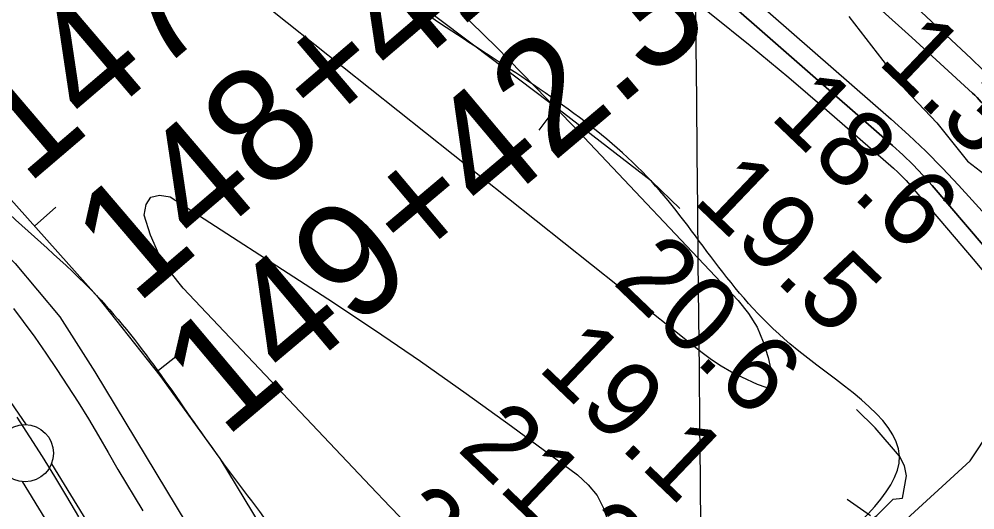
# Model space of a CAD drawing. Extents: x 3598634 to 3636690, y 517270 to 542944.
# Drawn here: x 3628569 to 3629407, y 531132 to 531562 of the extents above; entities that cross this region are included whole.
import ezdxf

# ---------------------------------------------------------------- set-up
doc = ezdxf.new("R2010")
doc.units = 0
for name, color, linetype in [('V-BORW-LINE', 7, 'Continuous'), ('V-FLOD-BASE', 7, 'Continuous'), ('V-GRID-MAJR', 7, 'Continuous'), ('V-LEVE-TOET', 7, 'Continuous'), ('V-RIVR-EDGE', 7, 'Continuous'), ('V-RIVR-RANG', 7, 'Continuous'), ('V-ROAD-CNTR', 7, 'Continuous'), ('V-SURV-IDEN', 7, 'Continuous'), ('V-SURV-LINE', 7, 'Continuous'), ('V-TOPO-DPTH', 7, 'Continuous'), ('V-TOPO-MINR', 7, 'Continuous'), ('V-TOPO-SHOR', 7, 'Continuous'), ('V-TOPO-WATR', 7, 'Continuous')]:
    doc.layers.add(name, color=color, linetype=linetype)

msp = doc.modelspace()

# ---------------------------------------------------------------- linework, layer by layer
at = {"layer": 'V-BORW-LINE'}
for p, q in [((3629040.129, 531484.2880000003), (3629025.055, 531464.3440000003)), ((3628582.932, 531380.3120000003), (3628601.551, 531396.9960000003)), ((3628690.207, 531252.9440000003), (3628709.793, 531268.4800000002)), ((3629315.943, 531126.5730000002), (3629295.4990000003, 531140.9620000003))]:
    msp.add_line(p, q, dxfattribs=at)
for points in [[(3629148.7800000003, 531395.9270000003), (3629123.758, 531419.6650000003), (3629046.629, 531479.3760000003), (3628968.8510000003, 531538.1600000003), (3628892.301, 531596.0170000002), (3628815.722, 531653.8490000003), (3628742.418, 531708.3600000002), (3628694.12, 531742.4980000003)], [(3628468.836, 531518.9440000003), (3628473.819, 531506.2610000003), (3628481.542, 531493.8560000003), (3628559.622, 531406.3250000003), (3628637.309, 531319.6300000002), (3628692.896, 531249.5540000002), (3628745.2460000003, 531176.9050000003), (3628795.041, 531094.8480000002), (3628811.756, 531066.1230000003)], [(3629139.217, 530955.2250000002), (3629166.563, 530983.3390000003), (3629195.611, 531009.4790000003), (3629207.951, 531025.6850000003), (3629229.2630000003, 531048.7740000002), (3629241.696, 531059.4300000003), (3629255.904, 531073.6390000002), (3629294.978, 531109.1600000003), (3629321.6180000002, 531126.9200000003), (3629335.827, 531141.1290000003), (3629344.011, 531142.1620000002), (3629347.593, 531161.4830000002), (3629345.844, 531170.4500000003), (3629341.336, 531178.7930000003), (3629319.917, 531203.6060000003), (3629303.671, 531219.6350000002)]]:
    msp.add_lwpolyline(points, dxfattribs=at)
msp.add_spline([(3629139.217, 530955.2250000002), (3629105.5700000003, 530946.0860000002), (3629023.719, 531017.4970000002), (3628962.232, 531003.9800000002), (3628958.386, 530913.6120000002), (3628905.308, 530899.2090000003), (3628843.2290000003, 531012.0350000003), (3628745.2460000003, 531176.9050000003), (3628637.309, 531319.6300000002), (3628481.542, 531493.8560000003), (3628470.838, 531595.8930000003), (3628555.93, 531715.5840000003), (3628668.4250000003, 531760.6590000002), (3628815.722, 531653.8490000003), (3628968.8510000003, 531538.1600000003), (3629123.758, 531419.6650000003), (3629245.326, 531277.2040000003), (3629341.336, 531178.7930000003), (3629259.4560000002, 531077.1910000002), (3629195.611, 531009.4790000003), (3629139.217, 530955.2250000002)], degree=3, dxfattribs=at)
at = {"layer": 'V-FLOD-BASE'}
msp.add_lwpolyline([(3628567.2260000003, 531213.155), (3628578.449, 531195.893), (3628589.483, 531178.509), (3628600.332, 531161.007), (3628610.989, 531143.388), (3628621.455, 531125.657)], dxfattribs=at)
at = {"layer": 'V-GRID-MAJR'}
msp.add_spline([(3629245.7830000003, 522922.64900000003), (3629187.62, 528981.4230000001), (3629129.438, 535042.13), (3629071.256, 541102.851), (3629071.238, 541104.769)], degree=3, dxfattribs=at)
at = {"layer": 'V-LEVE-TOET'}
msp.add_lwpolyline([(3628564.383, 531308.305), (3628573.04, 531296.925), (3628583.04, 531283.015), (3628592.85, 531268.969), (3628602.468, 531254.789), (3628611.8880000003, 531240.48), (3628621.113, 531226.041), (3628630.1380000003, 531211.478), (3628638.963, 531196.794), (3628647.5870000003, 531181.991), (3628656.007, 531167.069), (3628677.988, 531130.924)], dxfattribs=at)
at = {"layer": 'V-RIVR-EDGE'}
msp.add_lwpolyline([(3629296.9957589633, 531564.1830920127), (3629346.6637312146, 531499.8253276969), (3629374.207335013, 531470.9415419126), (3629401.1387404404, 531437.2566568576), (3629423.9079646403, 531419.7908827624)], dxfattribs=at)
at = {"layer": 'V-ROAD-CNTR'}
msp.add_lwpolyline([(3628834.818291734, 530551.2608712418), (3628838.761283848, 530588.973795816), (3628838.069285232, 530633.7017063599), (3628844.1292731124, 530670.542632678), (3628856.578248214, 530696.370581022), (3628894.983171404, 530732.249509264), (3628939.8560816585, 530754.9654638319), (3629007.2069469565, 530797.657378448), (3629087.6087861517, 530869.310235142), (3629218.290524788, 531005.2809631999), (3629403.2551548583, 531174.846624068), (3629440.662080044, 531231.2715112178), (3629484.867991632, 531291.5363906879)], dxfattribs=at)
at = {"layer": 'V-SURV-LINE'}
for points in [[(3628541.23099721, 531255.7878758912), (3628575.492205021, 531206.4222065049)], [(3628597.7851344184, 531172.278210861), (3629159.965842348, 530255.6095800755)], [(3629134.4014100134, 530239.9105319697), (3628572.2209643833, 531156.5787350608)]]:
    msp.add_lwpolyline(points, dxfattribs=at)
msp.add_circle((3628574.55559, 531181.4630999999), 25, dxfattribs=at)
at = {"layer": 'V-TOPO-DPTH'}
for points in [[(3629850.5040246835, 530957.6851442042), (3629563.6466789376, 531313.0354431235), (3629538.6190800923, 531343.6365131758), (3629513.333876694, 531374.0204047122), (3629487.662266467, 531404.0785284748), (3629461.7330516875, 531433.9194737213), (3629413.120987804, 531489.1480811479), (3629411.2724832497, 531491.1803196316), (3629409.381356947, 531493.1707179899), (3629407.426298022, 531495.09835616), (3629405.428617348, 531496.9841542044), (3629352.0821532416, 531545.721036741), (3629323.1757999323, 531571.708918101), (3629293.9984130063, 531597.383783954), (3629264.4144756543, 531622.5891265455), (3629234.5595046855, 531647.4814536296), (3628823.5403174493, 531984.6479960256), (3628807.1812759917, 531998.0589795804), (3628790.816595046, 532011.463073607), (3628774.4434548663, 532024.8568333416), (3628758.0646751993, 532038.2437035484), (3628658.814013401, 532119.3120140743), (3628592.731818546, 532173.1366010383), (3628526.5511525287, 532226.8394950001)], [(3628526.5511525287, 532226.8394950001), (3628592.731818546, 532173.1366010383), (3628658.814013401, 532119.3120140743), (3628758.0646751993, 532038.2437035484), (3628774.4434548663, 532024.8568333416), (3628790.816595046, 532011.463073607), (3628807.1812759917, 531998.0589795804), (3628823.5403174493, 531984.6479960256), (3629234.5595046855, 531647.4814536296), (3629264.4144756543, 531622.5891265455), (3629293.9984130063, 531597.383783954), (3629323.1757999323, 531571.708918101), (3629352.0821532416, 531545.721036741), (3629405.428617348, 531496.9841542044), (3629407.426298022, 531495.09835616), (3629409.381356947, 531493.1707179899), (3629411.2724832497, 531491.1803196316), (3629413.120987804, 531489.1480811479), (3629461.7330516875, 531433.9194737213), (3629487.662266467, 531404.0785284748), (3629513.333876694, 531374.0204047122), (3629538.6190800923, 531343.6365131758), (3629563.6466789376, 531313.0354431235), (3629850.5040246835, 530957.6851442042)], [(3629638.2878504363, 531101.5262638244), (3629600.5107526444, 531146.5806985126), (3629369.989760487, 531415.9430744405), (3629361.741498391, 531425.1688218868), (3629353.239569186, 531434.14362813), (3629344.3571393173, 531442.7420225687), (3629335.2210423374, 531451.0894758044), (3629167.423805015, 531597.8608189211), (3629096.427014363, 531658.9681205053), (3629024.794309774, 531719.3081528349), (3628952.2077342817, 531778.4972812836), (3628878.9852448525, 531836.9191404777), (3628764.0049248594, 531927.1658964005), (3628747.7989836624, 531939.8931703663), (3628731.5978490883, 531952.6265564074), (3628715.4039244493, 531965.3691105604), (3628699.2148064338, 531978.117776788), (3628569.63565599, 532080.2186699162), (3628488.384966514, 532143.6618358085)]]:
    msp.add_lwpolyline(points, dxfattribs=at)
at = {"layer": 'V-TOPO-MINR'}
for points in [[(3628268.344476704, 532515.6950978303), (3628665.3331035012, 532193.0254232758), (3628689.934950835, 532172.9871204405), (3628714.5092163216, 532152.9151198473), (3628739.0421090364, 532132.7925726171), (3628763.5474199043, 532112.6363276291), (3628801.7231004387, 532081.1699184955), (3628807.1196858, 532076.721363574), (3628812.5160062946, 532072.2724874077), (3628817.911929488, 532067.8231293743), (3628823.3075878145, 532063.3734500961), (3628831.5443551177, 532056.5801536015), (3628832.819938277, 532055.5250887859), (3628835.364138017, 532053.4065926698), (3628836.632754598, 532052.3431613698), (3628860.5940721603, 532032.1997658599), (3628873.752644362, 532020.9621402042), (3628886.792335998, 532009.5903179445), (3628899.6537067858, 531998.0172007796), (3628912.3961970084, 531986.3098870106), (3629404.5692296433, 531527.0149196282), (3629414.235428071, 531517.7377637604)], [(3628280.319205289, 532364.6001018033), (3628746.923409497, 531981.0053684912), (3628750.5501832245, 531978.0333271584), (3628754.1831471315, 531975.0688963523), (3628757.8253963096, 531972.1158813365), (3628761.473835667, 531969.1704768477), (3628791.4884811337, 531945.0171879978), (3628810.0567200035, 531929.8908836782), (3628828.502111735, 531914.6180101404), (3628846.7632327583, 531899.1252827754), (3628864.9015066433, 531883.4859861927), (3629334.134881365, 531473.9750568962), (3629349.4659192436, 531460.1258131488), (3629364.4674471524, 531445.9398502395), (3629378.974710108, 531431.248808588), (3629393.152463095, 531416.2210477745), (3629619.9343998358, 531167.4440129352), (3629659.7656127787, 531122.7417449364)], [(3628488.384966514, 532143.6618358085), (3628569.63565599, 532080.2186699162), (3628699.2148064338, 531978.117776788), (3628715.4039244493, 531965.3691105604), (3628731.5978490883, 531952.6265564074), (3628747.7989836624, 531939.8931703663), (3628764.0049248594, 531927.1658964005), (3628878.9852448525, 531836.9191404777), (3628952.2077342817, 531778.4972812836), (3629024.794309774, 531719.3081528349), (3629096.427014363, 531658.9681205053), (3629167.423805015, 531597.8608189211), (3629335.2210423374, 531451.0894758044), (3629344.3571393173, 531442.7420225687), (3629353.239569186, 531434.14362813), (3629361.741498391, 531425.1688218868), (3629369.989760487, 531415.9430744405), (3629600.5107526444, 531146.5806985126), (3629638.2878504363, 531101.5262638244)], [(3628567.0920207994, 532030.5642109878), (3628594.9749489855, 532010.0942505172), (3628622.6467144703, 531989.3397242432), (3628650.177704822, 531968.3954874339), (3628677.614422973, 531947.3237302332), (3628705.0662541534, 531926.2717024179), (3628732.5407548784, 531905.2492686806), (3628760.030368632, 531884.2465643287), (3629141.619387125, 531593.0291570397), (3629176.2664422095, 531566.0482307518), (3629210.5522204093, 531538.6245574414), (3629244.296083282, 531510.5367635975), (3629277.67866927, 531482.0062227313), (3629336.13177647, 531431.0531853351), (3629339.9347889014, 531427.5859300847), (3629343.6292038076, 531424.0113294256), (3629347.160722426, 531420.2757106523), (3629350.58364352, 531416.43274647), (3629407.700718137, 531349.3534546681), (3629439.187280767, 531311.5629194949), (3629470.123663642, 531273.3367860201), (3629500.2347768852, 531234.4572550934), (3629529.795710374, 531195.142125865), (3629766.1608353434, 530873.6767668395)], [(3628563.950977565, 531903.8171995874), (3628582.392247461, 531890.1086989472), (3628617.401057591, 531863.6371228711), (3628624.3560161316, 531858.2939003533), (3628631.255105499, 531852.8805875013), (3628638.0703911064, 531847.362139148), (3628644.8298075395, 531841.7736004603), (3628777.4828628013, 531730.3758009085), (3628849.3915556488, 531667.8322775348), (3628919.790679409, 531603.6885545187), (3628987.925449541, 531537.1445320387), (3629054.550650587, 531469.0003099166), (3629199.8918571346, 531315.097435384), (3629208.83147589, 531303.9118037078), (3629216.4120080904, 531292.0093539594), (3629221.9539104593, 531279.0316771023), (3629226.136726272, 531265.337182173), (3629231.1860754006, 531242.0921172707), (3629230.239381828, 531238.9877521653), (3629227.0988297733, 531238.1690677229), (3629224.5040187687, 531238.9164097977), (3629221.9397803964, 531239.7502094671)], [(3629221.9397803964, 531239.7502094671), (3629219.421400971, 531240.7136955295), (3629216.9335941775, 531241.7636391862), (3629203.1324290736, 531248.0080175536), (3629193.9670231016, 531252.57259387), (3629185.06480142, 531257.5679332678), (3629176.5573561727, 531263.2094172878), (3629168.313095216, 531269.2816643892), (3628610.392264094, 531713.1200941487), (3628599.3951944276, 531721.9929463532), (3628588.4812575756, 531730.9655098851), (3628577.6920199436, 531740.0876404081), (3628566.9859151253, 531749.309482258)], [(3628912.249794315, 531116.3136275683), (3628894.7614991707, 531134.4293208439), (3628877.3765656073, 531152.6456576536), (3628713.3443309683, 531326.0079356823), (3628701.770850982, 531340.3947096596), (3628691.8972294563, 531355.6957773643), (3628684.5733956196, 531372.3682856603), (3628678.9494202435, 531389.9550876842), (3628680.883031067, 531399.4305927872), (3628684.9982375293, 531405.7993678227), (3628692.385837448, 531407.5080477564), (3628701.9550330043, 531406.1099976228), (3628839.9675004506, 531316.5583284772), (3628880.8610821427, 531289.508309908), (3628921.4268009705, 531261.9841352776), (3628961.500725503, 531233.7487265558), (3629001.246787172, 531205.0391617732), (3629059.0655502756, 531162.4941437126), (3629068.38834854, 531153.8819608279), (3629076.19643168, 531144.2909730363)], [(3629076.19643168, 531144.2909730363), (3629081.732442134, 531133.2317778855), (3629085.753737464, 531121.1937778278)]]:
    msp.add_lwpolyline(points, dxfattribs=at)
at = {"layer": 'V-TOPO-SHOR'}
msp.add_lwpolyline([(3628097.464, 531810.145), (3628289.339, 531615.745), (3628506.769, 531410.779), (3628532.801, 531381.97), (3628565.9990000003, 531347.729), (3628605.14, 531301.004), (3628635.899, 531252.655), (3628804.716, 530973.39), (3628900.6240000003, 530836.028)], dxfattribs=at)
at = {"layer": 'V-TOPO-WATR'}
msp.add_lwpolyline([(3628526.5511525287, 532226.8394950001), (3628592.731818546, 532173.1366010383), (3628658.814013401, 532119.3120140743), (3628758.0646751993, 532038.2437035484), (3628774.4434548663, 532024.8568333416), (3628790.816595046, 532011.463073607), (3628807.1812759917, 531998.0589795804), (3628823.5403174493, 531984.6479960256), (3629234.5595046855, 531647.4814536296), (3629264.4144756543, 531622.5891265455), (3629293.9984130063, 531597.383783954), (3629323.1757999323, 531571.708918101), (3629352.0821532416, 531545.721036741), (3629405.428617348, 531496.9841542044), (3629407.426298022, 531495.09835616), (3629409.381356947, 531493.1707179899), (3629411.2724832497, 531491.1803196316), (3629413.120987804, 531489.1480811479), (3629461.7330516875, 531433.9194737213), (3629487.662266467, 531404.0785284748), (3629513.333876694, 531374.0204047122), (3629538.6190800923, 531343.6365131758), (3629563.6466789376, 531313.0354431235), (3629850.5040246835, 530957.6851442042)], dxfattribs=at)

# ---------------------------------------------------------------- texts
at = {"layer": 'V-RIVR-RANG'}
for s, p in [('1.3', (3629320.7583054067, 531524.1062246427)), ('18.6', (3629226.4951606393, 531475.8605433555)), ('19.5', (3629158.934273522, 531402.105052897)), ('20.6', (3629088.7041606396, 531330.9005433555)), ('19.1', (3629022.859847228, 531255.5041365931)), ('21.2', (3628952.247273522, 531184.664052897)), ('20.5', (3628883.352273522, 531112.184052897))]:
    msp.add_text(s, height=67.0000000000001, rotation=316.3083257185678, dxfattribs=at).set_placement(p)
at = {"layer": 'V-SURV-IDEN'}
for s, height, rotation, p in [('147+48.6', 100.0000000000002, 40.47318714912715, (3628575.9839871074, 531415.556471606)), ('148+42.3', 99.99999999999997, 40.47949458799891, (3628671.7850150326, 531310.6170852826)), ('149+42.3', 100.00000000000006, 40.0774252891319, (3628749.483551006, 531193.5999408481))]:
    msp.add_text(s, height=height, rotation=rotation, dxfattribs=at).set_placement(p)

doc.saveas('drawing.dxf')
